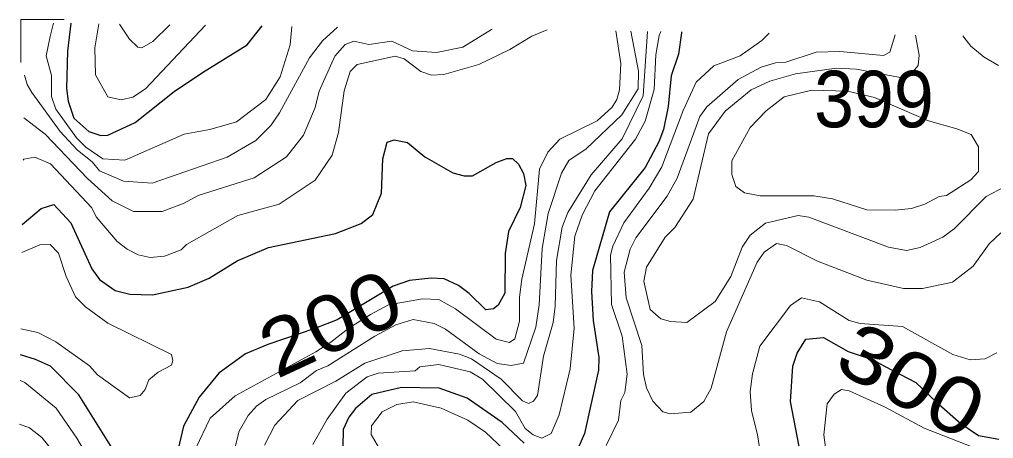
# Model space of a CAD drawing. Extents: x 673.3 to 698.5, y 6984.3 to 7012.3.
# Drawn here: x 673.642 to 675.021, y 7011.731 to 7012.324 of the extents above; entities that cross this region are included whole.
import ezdxf
from ezdxf.enums import TextEntityAlignment as Align

# ---------------------------------------------------------------- set-up
doc = ezdxf.new("R2010")
doc.units = 0
doc.header["$LTSCALE"] = 0.032
for name, color, linetype, lineweight in [('1', 7, 'Continuous', 25), ('2', 7, 'Continuous', 13), ('63', 7, 'Continuous', 13)]:
    doc.layers.add(name, color=color, linetype=linetype, lineweight=lineweight)
doc.layers.add('21', color=7, linetype='Continuous')
doc.layers.add('61', color=7, linetype='Continuous')

msp = doc.modelspace()

# ---------------------------------------------------------------- linework, layer by layer
at = {"layer": '1'}
for points in [[(673.7147, 7012.3182), (673.7102, 7012.2786), (673.7086, 7012.2259), (673.7111, 7012.208), (673.7192, 7012.1837), (673.7404, 7012.1652), (673.7574, 7012.1595), (673.7669, 7012.1599), (673.806, 7012.178), (673.8611, 7012.2215), (673.9013, 7012.2484), (673.9645, 7012.2875), (673.9858, 7012.3144)], [(674.5796, 7012.3061), (674.5794, 7012.3045), (674.5752, 7012.2745), (674.565, 7012.2438), (674.5605, 7012.2004), (674.5539, 7012.1678), (674.5476, 7012.1503), (674.528, 7012.1141), (674.4775, 7012.0513), (674.4537, 7011.9685), (674.4521, 7011.9386), (674.4545, 7011.8975), (674.4626, 7011.8453), (674.4618, 7011.8271), (674.4423, 7011.7377), (674.4328, 7011.716)], [(673.6459, 7012.0333), (673.6728, 7012.0559), (673.6906, 7012.0616), (673.7148, 7012.0359), (673.7443, 7011.9708), (673.7552, 7011.9556), (673.7777, 7011.9401), (673.7984, 7011.9346), (673.8304, 7011.9338), (673.8808, 7011.9449), (673.9108, 7011.9576), (673.9502, 7011.9818), (673.9947, 7012.0007), (674.0895, 7012.0205), (674.1258, 7012.035), (674.1424, 7012.0477), (674.1548, 7012.078), (674.1564, 7012.1265), (674.1629, 7012.1501), (674.1725, 7012.1534), (674.1914, 7012.1496), (674.2159, 7012.1293), (674.2555, 7012.1067), (674.2718, 7012.1025), (674.2835, 7012.1025), (674.3169, 7012.1211), (674.3324, 7012.1268), (674.3402, 7012.1268), (674.3486, 7012.1187), (674.356, 7012.1057), (674.3591, 7012.0887), (674.3512, 7012.0574), (674.3347, 7012.0235), (674.33, 7011.9923), (674.3292, 7011.936), (674.32, 7011.9192), (674.3133, 7011.9142), (674.3024, 7011.9127), (674.2788, 7011.9359), (674.2636, 7011.947), (674.2435, 7011.9566), (674.2252, 7011.9574), (674.1942, 7011.9543), (674.1714, 7011.9462), (674.1392, 7011.9269), (674.0921, 7011.8983), (674.0605, 7011.886), (673.9935, 7011.8637), (673.962, 7011.8503), (673.9241, 7011.8229), (673.8966, 7011.7888), (673.8743, 7011.748), (673.8649, 7011.7079)], [(674.7673, 7011.6086), (674.7339, 7011.7829), (674.737, 7011.8329), (674.7435, 7011.8513), (674.7555, 7011.8711), (674.7805, 7011.8737), (674.8157, 7011.8537), (674.8509, 7011.842), (674.8671, 7011.8331), (674.9113, 7011.8096), (674.9406, 7011.782), (674.9753, 7011.7517), (675.0003, 7011.7346), (675.0292, 7011.7295)], [(673.8088, 7011.6602), (673.7261, 7011.7923), (673.6857, 7011.8328), (673.6649, 7011.8425), (673.6433, 7011.8488)], [(674.3568, 7011.7237), (674.3256, 7011.7532), (674.276, 7011.7876), (674.2363, 7011.8019), (674.1828, 7011.8028), (674.141, 7011.7929), (674.1177, 7011.7729), (674.1086, 7011.7606), (674.1005, 7011.7432), (674.0996, 7011.6953)]]:
    msp.add_lwpolyline(points, dxfattribs=at)
at = {"layer": '2'}
for points in [[(673.6904, 7012.3185), (673.6854, 7012.2997), (673.68, 7012.2723), (673.6873, 7012.2441), (673.6874, 7012.2145), (673.6935, 7012.1967), (673.7226, 7012.1562), (673.7359, 7012.1429), (673.7602, 7012.1262), (673.7914, 7012.1244), (673.875, 7012.1614), (673.9118, 7012.1678), (673.9493, 7012.1789), (673.9907, 7012.2102), (674.0113, 7012.2425), (674.0252, 7012.2876), (674.0275, 7012.3138)], [(673.7546, 7012.3176), (673.7485, 7012.2836), (673.7498, 7012.2451), (673.7672, 7012.214), (673.786, 7012.2099), (673.8025, 7012.2138), (673.8204, 7012.2256), (673.9055, 7012.3155)], [(673.7837, 7012.3172), (673.7978, 7012.2957), (673.8094, 7012.2844), (673.8151, 7012.2833), (673.8309, 7012.2923), (673.8548, 7012.3162)], [(674.3895, 7012.3088), (674.3676, 7012.3002), (674.3366, 7012.2809), (674.2927, 7012.2597), (674.2431, 7012.2458), (674.2253, 7012.245), (674.2105, 7012.2498), (674.1866, 7012.2677), (674.1741, 7012.2716), (674.1203, 7012.2601), (674.1101, 7012.2498), (674.1017, 7012.2224), (674.0936, 7012.1638), (674.0847, 7012.1317), (674.0609, 7012.0964), (674.0096, 7012.0621), (673.951, 7012.0461), (673.8785, 7012.0053), (673.871, 7011.9974), (673.8473, 7011.9885), (673.8272, 7011.9868), (673.8101, 7011.9907), (673.7947, 7011.9983), (673.7805, 7012.0095), (673.7505, 7012.0441), (673.7443, 7012.0568), (673.6857, 7012.1195), (673.6639, 7012.1285), (673.648, 7012.1261), (673.6472, 7012.1247)], [(673.648, 7012.1844), (673.6782, 7012.1613), (673.7384, 7012.0985), (673.7732, 7012.0669), (673.8033, 7012.0519), (673.844, 7012.052), (673.8754, 7012.0637), (673.895, 7012.0747), (673.9746, 7012.0994), (674.0202, 7012.1291), (674.0443, 7012.16), (674.0607, 7012.1988), (674.0664, 7012.2223), (674.0884, 7012.2719), (674.1032, 7012.2883), (674.1157, 7012.2929), (674.1367, 7012.2881), (674.1694, 7012.2928), (674.1986, 7012.2792), (674.2324, 7012.2767), (674.27, 7012.2846), (674.3104, 7012.3093), (674.3113, 7012.3099)], [(674.0923, 7012.3129), (674.0713, 7012.2934), (674.0526, 7012.2695), (674.0103, 7012.1916), (673.998, 7012.1737), (673.9769, 7012.1524), (673.936, 7012.1286), (673.8299, 7012.0919), (673.7894, 7012.0948), (673.7555, 7012.1092), (673.7454, 7012.1217), (673.7235, 7012.1389), (673.6995, 7012.1651), (673.6593, 7012.2203), (673.653, 7012.2317), (673.6489, 7012.2448)], [(673.8919, 7011.717), (673.9121, 7011.7593), (673.9473, 7011.7909), (674.0619, 7011.8532), (674.0831, 7011.8668), (674.1082, 7011.8867), (674.139, 7011.906), (674.1645, 7011.9196), (674.2129, 7011.9281), (674.236, 7011.9273), (674.2596, 7011.9139), (674.3171, 7011.871), (674.3361, 7011.8663), (674.3435, 7011.8718), (674.3502, 7011.8966), (674.3503, 7011.9307), (674.3536, 7011.9561), (674.3715, 7012.0346), (674.3786, 7012.1117), (674.3902, 7012.1357), (674.4073, 7012.1543), (674.4599, 7012.1801), (674.4814, 7012.1994), (674.488, 7012.2102), (674.4919, 7012.224), (674.4937, 7012.2613), (674.4866, 7012.3074)], [(674.508, 7012.3071), (674.5187, 7012.2504), (674.5183, 7012.2256), (674.495, 7012.1885), (674.4444, 7012.1407), (674.42, 7012.124), (674.4098, 7012.1059), (674.3907, 7012.0492), (674.3824, 7011.9994), (674.3779, 7011.9197), (674.3731, 7011.888), (674.3558, 7011.8371), (674.3382, 7011.8337), (674.3186, 7011.8366), (674.293, 7011.8504), (674.2454, 7011.8853), (674.2293, 7011.8933), (674.1997, 7011.8988), (674.175, 7011.8913), (674.1453, 7011.8755), (674.0787, 7011.8334), (674.0625, 7011.8269), (674.0396, 7011.8095), (673.9911, 7011.7857), (673.9778, 7011.7763), (673.9659, 7011.7631), (673.953, 7011.7411), (673.9415, 7011.6946)], [(673.9888, 7011.721), (674.0035, 7011.7493), (674.0362, 7011.7843), (674.09, 7011.8118), (674.131, 7011.8372), (674.1839, 7011.8547), (674.2228, 7011.8581), (674.2653, 7011.85), (674.2822, 7011.8433), (674.324, 7011.8143), (674.3544, 7011.7838), (674.363, 7011.7801), (674.3699, 7011.7834), (674.3757, 7011.7916), (674.3842, 7011.8473), (674.3976, 7011.8945), (674.4007, 7011.9177), (674.4025, 7011.9823), (674.4107, 7012.0298), (674.4187, 7012.0502), (674.4517, 7012.1035), (674.4954, 7012.1548), (674.5254, 7012.2155), (674.5312, 7012.3068)], [(674.5505, 7012.3065), (674.5477, 7012.3008), (674.5433, 7012.2737), (674.5408, 7012.2243), (674.5281, 7012.1795), (674.5145, 7012.1543), (674.4569, 7012.081), (674.4389, 7012.0468), (674.4286, 7012.017), (674.4228, 7011.9617), (674.4277, 7011.8869), (674.422, 7011.8292), (674.4065, 7011.7639), (674.3951, 7011.7378), (674.3819, 7011.7311), (674.3694, 7011.7357), (674.358, 7011.7447), (674.3443, 7011.7688), (674.2975, 7011.8144), (674.2804, 7011.8249), (674.2357, 7011.8352), (674.2089, 7011.832), (674.2025, 7011.8264), (674.1499, 7011.823), (674.1345, 7011.8179), (674.1044, 7011.7945), (674.0779, 7011.7581), (674.0573, 7011.7219)], [(674.5821, 7012.1946), (674.6004, 7012.235), (674.6255, 7012.2579), (674.6627, 7012.272), (674.6934, 7012.2941), (674.7038, 7012.3044)], [(674.882, 7012.3019), (674.8744, 7012.2773), (674.8655, 7012.2728), (674.8037, 7012.2783), (674.7702, 7012.2773), (674.7272, 7012.263), (674.7127, 7012.2622), (674.6925, 7012.2563), (674.66, 7012.2386), (674.6155, 7012.1999), (674.6057, 7012.1865), (674.5733, 7012.0989), (674.5594, 7012.0733), (674.5148, 7012.0144), (674.5068, 7011.9985), (674.4985, 7011.9659), (674.501, 7011.9294), (674.5236, 7011.862), (674.5257, 7011.821), (674.53, 7011.8021), (674.5391, 7011.7835), (674.553, 7011.7682), (674.5634, 7011.7653), (674.593, 7011.7677), (674.611, 7011.7831), (674.6216, 7011.802), (674.6432, 7011.8813), (674.6865, 7011.98), (674.6968, 7011.9944), (674.714, 7012.0063), (674.7284, 7012.0037), (674.7724, 7011.9817), (674.8421, 7011.9545), (674.894, 7011.9428), (674.9208, 7011.9429), (674.9632, 7011.9517), (674.9928, 7011.9745), (675.0155, 7012.0061), (675.0319, 7012.0217)], [(675.0467, 7012.0918), (675.0112, 7012.0732), (674.9657, 7012.0272), (674.9497, 7012.0153), (674.9177, 7012.0009), (674.8982, 7011.9967), (674.8728, 7012.0015), (674.7601, 7012.0439), (674.7447, 7012.0462), (674.6983, 7012.0353), (674.6766, 7012.0183), (674.6653, 7012.0012), (674.6495, 7011.9598), (674.6273, 7011.9243), (674.5869, 7011.8948), (674.5639, 7011.8963), (674.5505, 7011.9001), (674.5352, 7011.9133), (674.5262, 7011.9532), (674.5301, 7011.9731), (674.5565, 7012.0157), (674.5703, 7012.0294), (674.5961, 7012.0694), (674.6176, 7012.1616), (674.6414, 7012.1939), (674.6782, 7012.224), (674.7047, 7012.2365), (674.7409, 7012.2465), (674.799, 7012.2547), (674.8272, 7012.2531), (674.8891, 7012.2417), (674.9021, 7012.2433), (674.9147, 7012.2586), (674.9161, 7012.2731), (674.9108, 7012.3015)], [(674.9781, 7012.3006), (674.9795, 7012.2987), (674.9892, 7012.2859), (675.0081, 7012.2703), (675.0284, 7012.2586)], [(674.4729, 7011.7207), (674.4903, 7011.7564), (674.4937, 7011.7844), (674.4992, 7011.7957), (674.5025, 7011.8216), (674.4954, 7011.8752), (674.4806, 7011.92), (674.4789, 7011.9899), (674.4823, 7012.0029), (674.4977, 7012.0356), (674.534, 7012.0848), (674.5519, 7012.1149), (674.5821, 7012.1946)], [(673.6454, 7011.9936), (673.6708, 7012.0048), (673.6854, 7012.0049), (673.6971, 7011.9929), (673.7081, 7011.9597), (673.7214, 7011.9311), (673.7357, 7011.9171), (673.7672, 7011.894), (673.8571, 7011.8494), (673.8593, 7011.8407), (673.8574, 7011.8345), (673.8385, 7011.8243), (673.8254, 7011.8135), (673.8202, 7011.7997), (673.8129, 7011.7916), (673.7976, 7011.7881), (673.7526, 7011.8207), (673.7411, 7011.8336), (673.6936, 7011.8672), (673.6681, 7011.8807), (673.6438, 7011.8859)], [(675.0262, 7011.8516), (675.0096, 7011.8434), (674.9883, 7011.8418), (674.964, 7011.8496), (674.8926, 7011.889), (674.8324, 7011.8932), (674.8171, 7011.8976), (674.7748, 7011.9239), (674.7496, 7011.9297), (674.7337, 7011.9189), (674.6907, 7011.8611), (674.68, 7011.8219), (674.6769, 7011.7972), (674.6785, 7011.7702), (674.6874, 7011.7359), (674.6963, 7011.6792)], [(673.6428, 7011.8124), (673.6498, 7011.8099), (673.6938, 7011.7734), (673.7234, 7011.7308), (673.7606, 7011.668)], [(674.7898, 7011.672), (674.7811, 7011.7355), (674.786, 7011.7797), (674.796, 7011.7931), (674.8061, 7011.7997), (674.8171, 7011.7981), (674.8669, 7011.7752), (674.923, 7011.7451)], [(674.1537, 7011.7127), (674.1402, 7011.736), (674.1405, 7011.7485), (674.1555, 7011.7683), (674.1763, 7011.7786), (674.1994, 7011.7823), (674.239, 7011.7735), (674.277, 7011.7563), (674.3022, 7011.7394), (674.354, 7011.6904)], [(673.7019, 7011.6968), (673.6735, 7011.7319), (673.6564, 7011.7457), (673.642, 7011.7506)], [(674.923, 7011.7451), (674.9897, 7011.7194), (675.0324, 7011.7116)]]:
    msp.add_lwpolyline(points, dxfattribs=at)
msp.add_lwpolyline([(674.691, 7012.0738), (674.7669, 7012.0739), (674.7933, 7012.0698), (674.8422, 7012.0544), (674.8823, 7012.0536), (674.9053, 7012.056), (674.9243, 7012.062), (674.9445, 7012.073), (674.9547, 7012.0747), (674.9893, 7012.0965), (675.0001, 7012.1086), (675, 7012.1434), (674.9896, 7012.1606), (674.9697, 7012.1687), (674.9294, 7012.1803), (674.853, 7012.2133), (674.8148, 7012.2221), (674.764, 7012.2237), (674.7249, 7012.2139), (674.6993, 7012.1941), (674.6767, 7012.1706), (674.6508, 7012.1236), (674.6508, 7012.1041), (674.6565, 7012.0871), (674.669, 7012.0784)], close=True, dxfattribs=at)
at = {"layer": '63'}
msp.add_lwpolyline([(673.7053, 7012.3236), (673.6437, 7012.3236), (673.6437, 7012.2629)], dxfattribs=at)

# ---------------------------------------------------------------- texts
at = {"layer": '21', "width": 0.95}
msp.add_text('399', height=0.08, dxfattribs=at).set_placement((674.7673, 7012.171))
at = {"layer": '61'}
for s, rotation, width, p in [('200', 24.928, 1.15, (674.0993, 7011.8575)), ('300', 330.945, 1.2, (674.8858, 7011.7779))]:
    msp.add_text(s, height=0.08, rotation=rotation, dxfattribs=dict(at, width=width)).set_placement(p, align=Align.CENTER)

doc.saveas('drawing.dxf')
